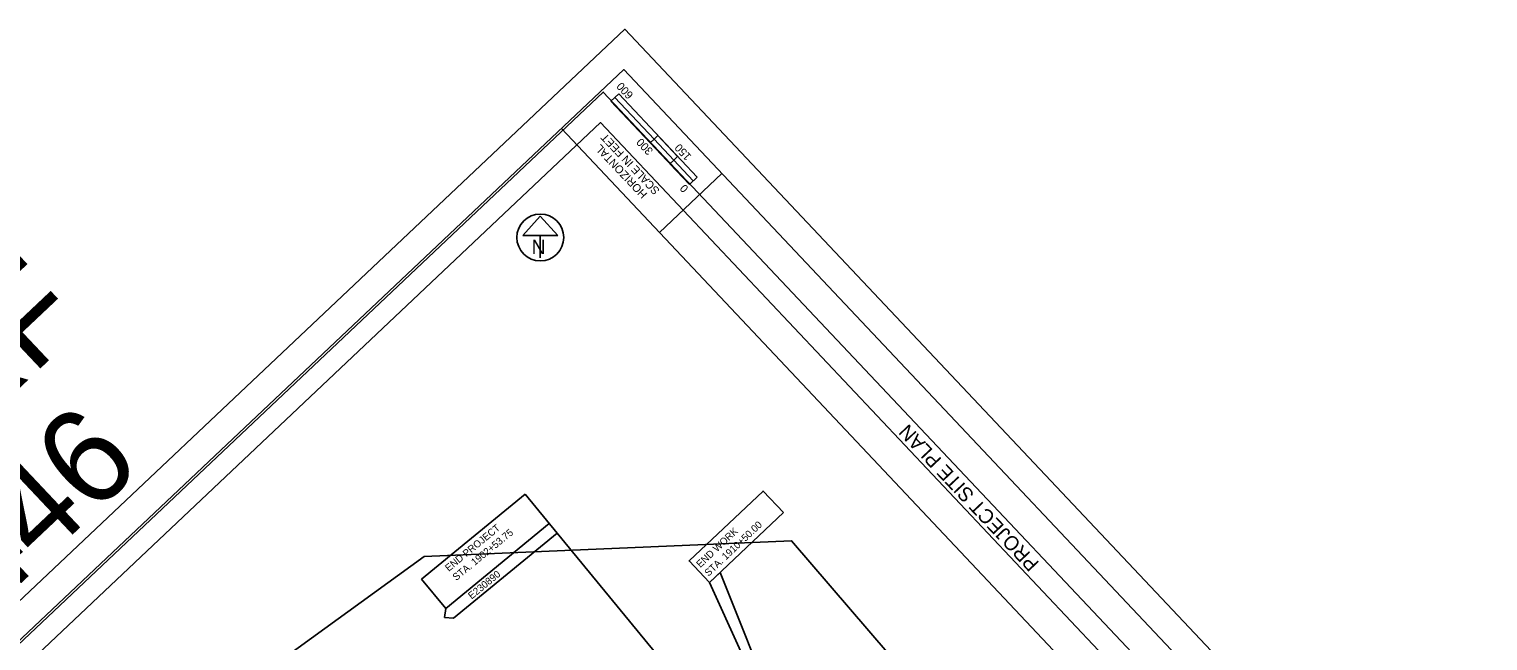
# Model space of a CAD drawing. Extents: x -291892836 to 2945206, y -477993085 to 1832792.
# Drawn here: x 1849500 to 1857157, y 546767 to 549976 of the extents above; entities that cross this region are included whole.
import ezdxf

# ---------------------------------------------------------------- set-up
doc = ezdxf.new("R2010")
doc.units = 0
for name, color, linetype in [('DT_X_Contour_Text', 7, 'Continuous'), ('DT_X_Terrain_Ground_Line', 7, 'Continuous'), ('Level 40', 7, 'Continuous'), ('Level 63', 7, 'Continuous'), ('SC_Scratch1', 7, 'Continuous'), ('SH_Border', 7, 'Continuous'), ('SH_Cut_Line', 7, 'Continuous'), ('SH_Data', 7, 'Continuous'), ('SH_Masking', 7, 'Continuous'), ('SH_Text', 7, 'Continuous')]:
    doc.layers.add(name, color=color, linetype=linetype)

msp = doc.modelspace()

# ---------------------------------------------------------------- linework, layer by layer
at = {"layer": 'DT_X_Contour_Text'}
msp.add_line((1853723.8, 545569.1), (1852271.2, 547331.7), dxfattribs=at)
at = {"layer": 'Level 40'}
for p, q in [((1852103.1, 547536.6), (1851559.9, 547091)), ((1852103.1, 547536.6), (1852271.2, 547331.7)), ((1852229.9, 547381.9), (1851686.7, 546936.4)), ((1852271.2, 547331.7), (1851728, 546886.1)), ((1851686.7, 546936.4), (1851559.9, 547091)), ((1851686.7, 546936.4), (1851679.9, 546889.5)), ((1851728, 546886.1), (1851679.9, 546889.5))]:
    msp.add_line(p, q, dxfattribs=at)
for points in [[(1853459.1, 547439.1), (1853070.7, 547072.5), (1852963.6, 547186), (1853352, 547552.6)], [(1853126.2, 547124.9), (1853712, 545663), (1853070.7, 547072.5)]]:
    msp.add_lwpolyline(points, close=True, dxfattribs=at)
at = {"layer": 'Level 63'}
for points in [[(1845095.9, 542645), (1852513.2, 549645.6), (1857042.8, 544846.4), (1849625.5, 537845.8)], [(1849613.4, 538032.4), (1856856.7, 544868.7), (1852499.5, 549485.3), (1845256.2, 542648.9)]]:
    msp.add_lwpolyline(points, close=True, dxfattribs=at)
at = {"layer": 'SC_Scratch1'}
msp.add_lwpolyline([(1847508.1, 542206.7), (1846998.9, 543896.8), (1851573.8, 547209.2), (1853501.8, 547291.7), (1855222.4, 545290.6), (1854278.6, 544392.1), (1853736.4, 543286.9), (1848894.1, 540466.9), (1848705.9, 540646.3)], close=True, dxfattribs=at)
at = {"layer": 'SH_Border'}
for p, q in [((1856617.8, 544873.1), (1852293.6, 549454.7)), ((1852808.4, 548909.3), (1853135.6, 549218.2))]:
    msp.add_line(p, q, dxfattribs=at)
msp.add_lwpolyline([(1845639.3, 543174.3), (1852620.8, 549763.6), (1856945.1, 545182), (1849963.6, 538592.7)], close=True, dxfattribs=at)
at = {"layer": 'SH_Cut_Line'}
msp.add_lwpolyline([(1849739.3, 538174.8), (1857157.1, 545175.9), (1852627, 549975.7), (1845209.1, 542974.5)], close=True, dxfattribs=at)
at = {"layer": 'SH_Data'}
for p, q in [((1852594.7, 549635.8), (1852553.8, 549597.2)), ((1852553.8, 549597.2), (1852574.1, 549616.4)), ((1852965.6, 549160.9), (1852553.8, 549597.2)), ((1852759.7, 549379), (1852553.8, 549597.2)), ((1852574.1, 549616.4), (1852574.3, 549616.6)), ((1852574.3, 549616.6), (1852780.2, 549398.4)), ((1852594.7, 549635.8), (1853006.5, 549199.5)), ((1852780.2, 549398.4), (1852759.7, 549379)), ((1852800.4, 549417.5), (1852780.1, 549398.2)), ((1852780.1, 549398.2), (1852883, 549289.2)), ((1852903.4, 549308.4), (1852800.4, 549417.5)), ((1852883, 549289.2), (1852862.6, 549269.9)), ((1852883, 549289.2), (1852903.4, 549308.4)), ((1852986, 549180.1), (1852883, 549289.2)), ((1852862.6, 549269.9), (1852965.6, 549160.9)), ((1853006.5, 549199.5), (1852965.6, 549160.9)), ((1852965.6, 549160.9), (1852986, 549180.1))]:
    msp.add_line(p, q, dxfattribs=at)
at = {"layer": 'SH_Masking'}
msp.add_circle((1852182.7, 548883), 123, dxfattribs=at)
at = {"layer": 'SH_Text'}
for p, q in [((1852182.7, 548995.2), (1852090.4, 548892.8)), ((1852275, 548892.8), (1852182.7, 548995.2)), ((1852090.4, 548892.8), (1852275, 548892.8)), ((1852182.7, 548892.8), (1852182.7, 548776.8))]:
    msp.add_line(p, q, dxfattribs=at)
msp.add_circle((1852182.7, 548883), 123, dxfattribs=at)

# ---------------------------------------------------------------- texts
at = {"layer": 'DT_X_Terrain_Ground_Line'}
for s, p in [('24336GB04.PRF', (1846112.2, 544943.2)), ('ROT=43.3446', (1847031.4, 544779.4))]:
    msp.add_text(s, height=500, rotation=43.34458, dxfattribs=at).set_placement(p)
at = {"layer": 'Level 40'}
for s, rotation, p in [('END PROJECT', 39.36036, (1851701.9, 547128.3)), ('STA. 1910+50.00', 43.3446, (1853065.9, 547102.5)), ('STA. 1902+53.75', 39.36036, (1851741.6, 547080)), ('END WORK', 43.3446, (1853023, 547147.9)), ('E230890', 39.36036, (1851822.4, 546982.8))]:
    msp.add_text(s, height=37.5, rotation=rotation, dxfattribs=at).set_placement(p)
at = {"layer": 'SH_Data'}
for s, height, p in [('600', 42, (1852674, 549633.1)), ('HORIZONTAL', 42, (1852747.3, 549111.7)), ('SCALE IN FEET', 42, (1852812.3, 549131.3)), ('300', 42, (1852778, 549339.4)), ('150', 42, (1852978.7, 549310.3)), ('0', 42, (1852963.5, 549142.9)), ('PROJECT SITE PLAN', 75, (1854805.9, 547175.4))]:
    msp.add_text(s, height=height, rotation=133.3446, dxfattribs=at).set_placement(p)
at = {"layer": 'SH_Text'}
msp.add_text('N', height=75, rotation=0.00095, dxfattribs=at).set_placement((1852137.3, 548795.6))

doc.saveas('drawing.dxf')
